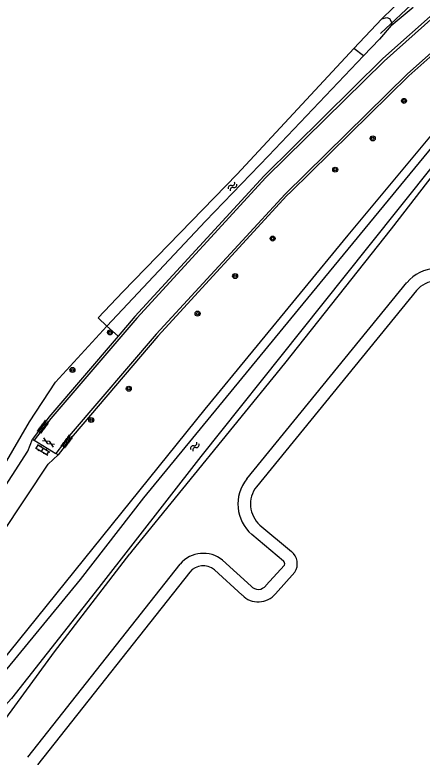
# Model space of a CAD drawing. Extents: x 132994 to 136000, y 393499 to 395512.
# Drawn here: x 134212.8 to 134277.9, y 393834.1 to 393952.7 of the extents above; entities that cross this region are included whole.
import ezdxf

# ---------------------------------------------------------------- set-up
doc = ezdxf.new("R2010")
doc.units = 0
for name, color, linetype in [('gg-knt-bronhoudergrens', 7, 'Continuous'), ('gg-knt-verharding', 7, 'Continuous'), ('gg-kwrk-duiker nz buis', 7, 'Continuous'), ('gt-grn-vlakafsluiter', 7, 'Continuous'), ('gt-symb-boom', 7, 'Continuous'), ('gt-symb-gesloten verharding', 7, 'Continuous'), ('gt-symb-klinker verharding', 7, 'Continuous'), ('gt-symb-overige verharding', 7, 'Continuous'), ('gt-symb-watersymbool', 7, 'Continuous'), ('gx-grn-maaiveld', 7, 'Continuous')]:
    doc.layers.add(name, color=color, linetype=linetype)

# ---------------------------------------------------------------- blocks, each defined once
blk = doc.blocks.new('gt0-BOOM')
at = {"layer": 'gt-symb-boom'}
for radius in [0.4, 0.2]:
    blk.add_circle((0, 0), radius, dxfattribs=at)
blk = doc.blocks.new('gt0-WA')
at = {"layer": 'gt-symb-watersymbool'}
for centre, start, end in [((-0.32, 0.02), 28.0725, 151.9275), ((0.43, 0.42), 208.0725, 331.9275), ((-0.32, -0.43), 28.0725, 151.9275), ((0.43, -0.03), 208.0725, 331.9275)]:
    blk.add_arc(centre, 0.425, start, end, dxfattribs=at)
blk = doc.blocks.new('gt0-KL1')
at = {"layer": 'gt-symb-klinker verharding'}
for p, q in [((-1.15, 0.3), (1.15, 0.3)), ((-1, -0.3), (-1, 0.3)), ((-0.5, 0.3), (-0.5, 0.45)), ((0, -0.3), (0, 0.3)), ((0.5, 0.3), (0.5, 0.45)), ((1, -0.3), (1, 0.3)), ((-1.15, -0.3), (1.15, -0.3)), ((-0.5, -0.45), (-0.5, -0.3)), ((0.5, -0.45), (0.5, -0.3))]:
    blk.add_line(p, q, dxfattribs=at)
blk = doc.blocks.new('gt0-OVH')
at = {"layer": 'gt-symb-overige verharding'}
for points in [[(-0.97, 0.3), (-0.97, 0.31), (-0.96, 0.32), (-0.97, 0.33), (-0.97, 0.34), (-0.98, 0.35), (-0.99, 0.35), (-1, 0.36), (-1.01, 0.35), (-1.02, 0.35), (-1.03, 0.34), (-1.03, 0.33), (-1.04, 0.32), (-1.03, 0.31), (-1.03, 0.3), (-1.02, 0.29), (-1.01, 0.29), (-1, 0.28), (-0.99, 0.29), (-0.98, 0.29)], [(-0.87, 0.11), (-0.87, 0.12), (-0.86, 0.13), (-0.87, 0.14), (-0.87, 0.15), (-0.88, 0.16), (-0.89, 0.16), (-0.9, 0.16), (-0.91, 0.16), (-0.92, 0.16), (-0.93, 0.15), (-0.93, 0.14), (-0.94, 0.13), (-0.93, 0.12), (-0.93, 0.11), (-0.92, 0.1), (-0.91, 0.09), (-0.9, 0.09), (-0.89, 0.09), (-0.88, 0.1)], [(-0.77, 0.3), (-0.77, 0.31), (-0.76, 0.32), (-0.77, 0.33), (-0.77, 0.34), (-0.78, 0.35), (-0.79, 0.35), (-0.8, 0.36), (-0.81, 0.35), (-0.82, 0.35), (-0.83, 0.34), (-0.83, 0.33), (-0.84, 0.32), (-0.83, 0.31), (-0.83, 0.3), (-0.82, 0.29), (-0.81, 0.29), (-0.8, 0.28), (-0.79, 0.29), (-0.78, 0.29)], [(-0.67, 0.11), (-0.67, 0.12), (-0.66, 0.13), (-0.67, 0.14), (-0.67, 0.15), (-0.68, 0.16), (-0.69, 0.16), (-0.7, 0.16), (-0.71, 0.16), (-0.72, 0.16), (-0.73, 0.15), (-0.73, 0.14), (-0.74, 0.13), (-0.73, 0.12), (-0.73, 0.11), (-0.72, 0.1), (-0.71, 0.09), (-0.7, 0.09), (-0.69, 0.09), (-0.68, 0.1)], [(-0.57, 0.3), (-0.57, 0.31), (-0.56, 0.32), (-0.57, 0.33), (-0.57, 0.34), (-0.58, 0.35), (-0.59, 0.35), (-0.6, 0.36), (-0.61, 0.35), (-0.62, 0.35), (-0.63, 0.34), (-0.63, 0.33), (-0.64, 0.32), (-0.63, 0.31), (-0.63, 0.3), (-0.62, 0.29), (-0.61, 0.29), (-0.6, 0.28), (-0.59, 0.29), (-0.58, 0.29)], [(-0.47, 0.11), (-0.47, 0.12), (-0.46, 0.13), (-0.47, 0.14), (-0.47, 0.15), (-0.48, 0.16), (-0.49, 0.16), (-0.5, 0.16), (-0.51, 0.16), (-0.52, 0.16), (-0.53, 0.15), (-0.53, 0.14), (-0.54, 0.13), (-0.53, 0.12), (-0.53, 0.11), (-0.52, 0.1), (-0.51, 0.09), (-0.5, 0.09), (-0.49, 0.09), (-0.48, 0.1)], [(-0.37, 0.3), (-0.37, 0.31), (-0.36, 0.32), (-0.37, 0.33), (-0.37, 0.34), (-0.38, 0.35), (-0.39, 0.35), (-0.4, 0.36), (-0.41, 0.35), (-0.42, 0.35), (-0.43, 0.34), (-0.43, 0.33), (-0.44, 0.32), (-0.43, 0.31), (-0.43, 0.3), (-0.42, 0.29), (-0.41, 0.29), (-0.4, 0.28), (-0.39, 0.29), (-0.38, 0.29)], [(-0.27, 0.11), (-0.27, 0.12), (-0.26, 0.13), (-0.27, 0.14), (-0.27, 0.15), (-0.28, 0.16), (-0.29, 0.16), (-0.3, 0.16), (-0.31, 0.16), (-0.32, 0.16), (-0.33, 0.15), (-0.33, 0.14), (-0.34, 0.13), (-0.33, 0.12), (-0.33, 0.11), (-0.32, 0.1), (-0.31, 0.09), (-0.3, 0.09), (-0.29, 0.09), (-0.28, 0.1)], [(-0.17, 0.3), (-0.17, 0.31), (-0.16, 0.32), (-0.17, 0.33), (-0.17, 0.34), (-0.18, 0.35), (-0.19, 0.35), (-0.2, 0.36), (-0.21, 0.35), (-0.22, 0.35), (-0.23, 0.34), (-0.23, 0.33), (-0.24, 0.32), (-0.23, 0.31), (-0.23, 0.3), (-0.22, 0.29), (-0.21, 0.29), (-0.2, 0.28), (-0.19, 0.29), (-0.18, 0.29)], [(-0.07, 0.11), (-0.07, 0.12), (-0.06, 0.13), (-0.07, 0.14), (-0.07, 0.15), (-0.08, 0.16), (-0.09, 0.16), (-0.1, 0.16), (-0.11, 0.16), (-0.12, 0.16), (-0.13, 0.15), (-0.13, 0.14), (-0.14, 0.13), (-0.13, 0.12), (-0.13, 0.11), (-0.12, 0.1), (-0.11, 0.09), (-0.1, 0.09), (-0.09, 0.09), (-0.08, 0.1)], [(0.03, 0.3), (0.03, 0.31), (0.04, 0.32), (0.03, 0.33), (0.03, 0.34), (0.02, 0.35), (0.01, 0.35), (0, 0.36), (-0.01, 0.35), (-0.02, 0.35), (-0.03, 0.34), (-0.03, 0.33), (-0.04, 0.32), (-0.03, 0.31), (-0.03, 0.3), (-0.02, 0.29), (-0.01, 0.29), (0, 0.28), (0.01, 0.29), (0.02, 0.29)], [(0.13, 0.11), (0.13, 0.12), (0.14, 0.13), (0.13, 0.14), (0.13, 0.15), (0.12, 0.16), (0.11, 0.16), (0.1, 0.16), (0.09, 0.16), (0.08, 0.16), (0.07, 0.15), (0.07, 0.14), (0.06, 0.13), (0.07, 0.12), (0.07, 0.11), (0.08, 0.1), (0.09, 0.09), (0.1, 0.09), (0.11, 0.09), (0.12, 0.1)], [(0.23, 0.3), (0.23, 0.31), (0.24, 0.32), (0.23, 0.33), (0.23, 0.34), (0.22, 0.35), (0.21, 0.35), (0.2, 0.36), (0.19, 0.35), (0.18, 0.35), (0.17, 0.34), (0.17, 0.33), (0.16, 0.32), (0.17, 0.31), (0.17, 0.3), (0.18, 0.29), (0.19, 0.29), (0.2, 0.28), (0.21, 0.29), (0.22, 0.29)], [(0.33, 0.11), (0.33, 0.12), (0.34, 0.13), (0.33, 0.14), (0.33, 0.15), (0.32, 0.16), (0.31, 0.16), (0.3, 0.16), (0.29, 0.16), (0.28, 0.16), (0.27, 0.15), (0.27, 0.14), (0.26, 0.13), (0.27, 0.12), (0.27, 0.11), (0.28, 0.1), (0.29, 0.09), (0.3, 0.09), (0.31, 0.09), (0.32, 0.1)], [(0.43, 0.3), (0.43, 0.31), (0.44, 0.32), (0.43, 0.33), (0.43, 0.34), (0.42, 0.35), (0.41, 0.35), (0.4, 0.36), (0.39, 0.35), (0.38, 0.35), (0.37, 0.34), (0.37, 0.33), (0.36, 0.32), (0.37, 0.31), (0.37, 0.3), (0.38, 0.29), (0.39, 0.29), (0.4, 0.28), (0.41, 0.29), (0.42, 0.29)], [(0.53, 0.11), (0.53, 0.12), (0.54, 0.13), (0.53, 0.14), (0.53, 0.15), (0.52, 0.16), (0.51, 0.16), (0.5, 0.16), (0.49, 0.16), (0.48, 0.16), (0.47, 0.15), (0.47, 0.14), (0.46, 0.13), (0.47, 0.12), (0.47, 0.11), (0.48, 0.1), (0.49, 0.09), (0.5, 0.09), (0.51, 0.09), (0.52, 0.1)], [(0.63, 0.3), (0.63, 0.31), (0.64, 0.32), (0.63, 0.33), (0.63, 0.34), (0.62, 0.35), (0.61, 0.35), (0.6, 0.36), (0.59, 0.35), (0.58, 0.35), (0.57, 0.34), (0.57, 0.33), (0.56, 0.32), (0.57, 0.31), (0.57, 0.3), (0.58, 0.29), (0.59, 0.29), (0.6, 0.28), (0.61, 0.29), (0.62, 0.29)], [(0.73, 0.11), (0.73, 0.12), (0.74, 0.13), (0.73, 0.14), (0.73, 0.15), (0.72, 0.16), (0.71, 0.16), (0.7, 0.16), (0.69, 0.16), (0.68, 0.16), (0.67, 0.15), (0.67, 0.14), (0.66, 0.13), (0.67, 0.12), (0.67, 0.11), (0.68, 0.1), (0.69, 0.09), (0.7, 0.09), (0.71, 0.09), (0.72, 0.1)], [(0.83, 0.3), (0.83, 0.31), (0.84, 0.32), (0.83, 0.33), (0.83, 0.34), (0.82, 0.35), (0.81, 0.35), (0.8, 0.36), (0.79, 0.35), (0.78, 0.35), (0.77, 0.34), (0.77, 0.33), (0.76, 0.32), (0.77, 0.31), (0.77, 0.3), (0.78, 0.29), (0.79, 0.29), (0.8, 0.28), (0.81, 0.29), (0.82, 0.29)], [(0.93, 0.11), (0.93, 0.12), (0.94, 0.13), (0.93, 0.14), (0.93, 0.15), (0.92, 0.16), (0.91, 0.16), (0.9, 0.16), (0.89, 0.16), (0.88, 0.16), (0.87, 0.15), (0.87, 0.14), (0.86, 0.13), (0.87, 0.12), (0.87, 0.11), (0.88, 0.1), (0.89, 0.09), (0.9, 0.09), (0.91, 0.09), (0.92, 0.1)], [(1.03, 0.3), (1.03, 0.31), (1.04, 0.32), (1.03, 0.33), (1.03, 0.34), (1.02, 0.35), (1.01, 0.35), (1, 0.36), (0.99, 0.35), (0.98, 0.35), (0.97, 0.34), (0.97, 0.33), (0.96, 0.32), (0.97, 0.31), (0.97, 0.3), (0.98, 0.29), (0.99, 0.29), (1, 0.28), (1.01, 0.29), (1.02, 0.29)], [(-0.97, -0.14), (-0.97, -0.13), (-0.96, -0.12), (-0.97, -0.11), (-0.97, -0.1), (-0.98, -0.09), (-0.99, -0.09), (-1, -0.08), (-1.01, -0.09), (-1.02, -0.09), (-1.03, -0.1), (-1.03, -0.11), (-1.04, -0.12), (-1.03, -0.13), (-1.03, -0.14), (-1.02, -0.15), (-1.01, -0.15), (-1, -0.16), (-0.99, -0.15), (-0.98, -0.15)], [(-0.87, -0.33), (-0.87, -0.32), (-0.86, -0.31), (-0.87, -0.3), (-0.87, -0.29), (-0.88, -0.28), (-0.89, -0.28), (-0.9, -0.28), (-0.91, -0.28), (-0.92, -0.28), (-0.93, -0.29), (-0.93, -0.3), (-0.94, -0.31), (-0.93, -0.32), (-0.93, -0.33), (-0.92, -0.34), (-0.91, -0.35), (-0.9, -0.35), (-0.89, -0.35), (-0.88, -0.34)], [(-0.77, -0.14), (-0.77, -0.13), (-0.76, -0.12), (-0.77, -0.11), (-0.77, -0.1), (-0.78, -0.09), (-0.79, -0.09), (-0.8, -0.08), (-0.81, -0.09), (-0.82, -0.09), (-0.83, -0.1), (-0.83, -0.11), (-0.84, -0.12), (-0.83, -0.13), (-0.83, -0.14), (-0.82, -0.15), (-0.81, -0.15), (-0.8, -0.16), (-0.79, -0.15), (-0.78, -0.15)], [(-0.67, -0.33), (-0.67, -0.32), (-0.66, -0.31), (-0.67, -0.3), (-0.67, -0.29), (-0.68, -0.28), (-0.69, -0.28), (-0.7, -0.28), (-0.71, -0.28), (-0.72, -0.28), (-0.73, -0.29), (-0.73, -0.3), (-0.74, -0.31), (-0.73, -0.32), (-0.73, -0.33), (-0.72, -0.34), (-0.71, -0.35), (-0.7, -0.35), (-0.69, -0.35), (-0.68, -0.34)], [(-0.57, -0.14), (-0.57, -0.13), (-0.56, -0.12), (-0.57, -0.11), (-0.57, -0.1), (-0.58, -0.09), (-0.59, -0.09), (-0.6, -0.08), (-0.61, -0.09), (-0.62, -0.09), (-0.63, -0.1), (-0.63, -0.11), (-0.64, -0.12), (-0.63, -0.13), (-0.63, -0.14), (-0.62, -0.15), (-0.61, -0.15), (-0.6, -0.16), (-0.59, -0.15), (-0.58, -0.15)], [(-0.47, -0.33), (-0.47, -0.32), (-0.46, -0.31), (-0.47, -0.3), (-0.47, -0.29), (-0.48, -0.28), (-0.49, -0.28), (-0.5, -0.28), (-0.51, -0.28), (-0.52, -0.28), (-0.53, -0.29), (-0.53, -0.3), (-0.54, -0.31), (-0.53, -0.32), (-0.53, -0.33), (-0.52, -0.34), (-0.51, -0.35), (-0.5, -0.35), (-0.49, -0.35), (-0.48, -0.34)], [(-0.37, -0.14), (-0.37, -0.13), (-0.36, -0.12), (-0.37, -0.11), (-0.37, -0.1), (-0.38, -0.09), (-0.39, -0.09), (-0.4, -0.08), (-0.41, -0.09), (-0.42, -0.09), (-0.43, -0.1), (-0.43, -0.11), (-0.44, -0.12), (-0.43, -0.13), (-0.43, -0.14), (-0.42, -0.15), (-0.41, -0.15), (-0.4, -0.16), (-0.39, -0.15), (-0.38, -0.15)], [(-0.27, -0.33), (-0.27, -0.32), (-0.26, -0.31), (-0.27, -0.3), (-0.27, -0.29), (-0.28, -0.28), (-0.29, -0.28), (-0.3, -0.28), (-0.31, -0.28), (-0.32, -0.28), (-0.33, -0.29), (-0.33, -0.3), (-0.34, -0.31), (-0.33, -0.32), (-0.33, -0.33), (-0.32, -0.34), (-0.31, -0.35), (-0.3, -0.35), (-0.29, -0.35), (-0.28, -0.34)], [(-0.17, -0.14), (-0.17, -0.13), (-0.16, -0.12), (-0.17, -0.11), (-0.17, -0.1), (-0.18, -0.09), (-0.19, -0.09), (-0.2, -0.08), (-0.21, -0.09), (-0.22, -0.09), (-0.23, -0.1), (-0.23, -0.11), (-0.24, -0.12), (-0.23, -0.13), (-0.23, -0.14), (-0.22, -0.15), (-0.21, -0.15), (-0.2, -0.16), (-0.19, -0.15), (-0.18, -0.15)], [(-0.07, -0.33), (-0.07, -0.32), (-0.06, -0.31), (-0.07, -0.3), (-0.07, -0.29), (-0.08, -0.28), (-0.09, -0.28), (-0.1, -0.28), (-0.11, -0.28), (-0.12, -0.28), (-0.13, -0.29), (-0.13, -0.3), (-0.14, -0.31), (-0.13, -0.32), (-0.13, -0.33), (-0.12, -0.34), (-0.11, -0.35), (-0.1, -0.35), (-0.09, -0.35), (-0.08, -0.34)], [(0.03, -0.14), (0.03, -0.13), (0.04, -0.12), (0.03, -0.11), (0.03, -0.1), (0.02, -0.09), (0.01, -0.09), (0, -0.08), (-0.01, -0.09), (-0.02, -0.09), (-0.03, -0.1), (-0.03, -0.11), (-0.04, -0.12), (-0.03, -0.13), (-0.03, -0.14), (-0.02, -0.15), (-0.01, -0.15), (0, -0.16), (0.01, -0.15), (0.02, -0.15)], [(0.13, -0.33), (0.13, -0.32), (0.14, -0.31), (0.13, -0.3), (0.13, -0.29), (0.12, -0.28), (0.11, -0.28), (0.1, -0.28), (0.09, -0.28), (0.08, -0.28), (0.07, -0.29), (0.07, -0.3), (0.06, -0.31), (0.07, -0.32), (0.07, -0.33), (0.08, -0.34), (0.09, -0.35), (0.1, -0.35), (0.11, -0.35), (0.12, -0.34)], [(0.23, -0.14), (0.23, -0.13), (0.24, -0.12), (0.23, -0.11), (0.23, -0.1), (0.22, -0.09), (0.21, -0.09), (0.2, -0.08), (0.19, -0.09), (0.18, -0.09), (0.17, -0.1), (0.17, -0.11), (0.16, -0.12), (0.17, -0.13), (0.17, -0.14), (0.18, -0.15), (0.19, -0.15), (0.2, -0.16), (0.21, -0.15), (0.22, -0.15)], [(0.33, -0.33), (0.33, -0.32), (0.34, -0.31), (0.33, -0.3), (0.33, -0.29), (0.32, -0.28), (0.31, -0.28), (0.3, -0.28), (0.29, -0.28), (0.28, -0.28), (0.27, -0.29), (0.27, -0.3), (0.26, -0.31), (0.27, -0.32), (0.27, -0.33), (0.28, -0.34), (0.29, -0.35), (0.3, -0.35), (0.31, -0.35), (0.32, -0.34)], [(0.43, -0.14), (0.43, -0.13), (0.44, -0.12), (0.43, -0.11), (0.43, -0.1), (0.42, -0.09), (0.41, -0.09), (0.4, -0.08), (0.39, -0.09), (0.38, -0.09), (0.37, -0.1), (0.37, -0.11), (0.36, -0.12), (0.37, -0.13), (0.37, -0.14), (0.38, -0.15), (0.39, -0.15), (0.4, -0.16), (0.41, -0.15), (0.42, -0.15)], [(0.53, -0.33), (0.53, -0.32), (0.54, -0.31), (0.53, -0.3), (0.53, -0.29), (0.52, -0.28), (0.51, -0.28), (0.5, -0.28), (0.49, -0.28), (0.48, -0.28), (0.47, -0.29), (0.47, -0.3), (0.46, -0.31), (0.47, -0.32), (0.47, -0.33), (0.48, -0.34), (0.49, -0.35), (0.5, -0.35), (0.51, -0.35), (0.52, -0.34)], [(0.63, -0.14), (0.63, -0.13), (0.64, -0.12), (0.63, -0.11), (0.63, -0.1), (0.62, -0.09), (0.61, -0.09), (0.6, -0.08), (0.59, -0.09), (0.58, -0.09), (0.57, -0.1), (0.57, -0.11), (0.56, -0.12), (0.57, -0.13), (0.57, -0.14), (0.58, -0.15), (0.59, -0.15), (0.6, -0.16), (0.61, -0.15), (0.62, -0.15)], [(0.73, -0.33), (0.73, -0.32), (0.74, -0.31), (0.73, -0.3), (0.73, -0.29), (0.72, -0.28), (0.71, -0.28), (0.7, -0.28), (0.69, -0.28), (0.68, -0.28), (0.67, -0.29), (0.67, -0.3), (0.66, -0.31), (0.67, -0.32), (0.67, -0.33), (0.68, -0.34), (0.69, -0.35), (0.7, -0.35), (0.71, -0.35), (0.72, -0.34)], [(0.83, -0.14), (0.83, -0.13), (0.84, -0.12), (0.83, -0.11), (0.83, -0.1), (0.82, -0.09), (0.81, -0.09), (0.8, -0.08), (0.79, -0.09), (0.78, -0.09), (0.77, -0.1), (0.77, -0.11), (0.76, -0.12), (0.77, -0.13), (0.77, -0.14), (0.78, -0.15), (0.79, -0.15), (0.8, -0.16), (0.81, -0.15), (0.82, -0.15)], [(0.93, -0.33), (0.93, -0.32), (0.94, -0.31), (0.93, -0.3), (0.93, -0.29), (0.92, -0.28), (0.91, -0.28), (0.9, -0.28), (0.89, -0.28), (0.88, -0.28), (0.87, -0.29), (0.87, -0.3), (0.86, -0.31), (0.87, -0.32), (0.87, -0.33), (0.88, -0.34), (0.89, -0.35), (0.9, -0.35), (0.91, -0.35), (0.92, -0.34)], [(1.03, -0.14), (1.03, -0.13), (1.04, -0.12), (1.03, -0.11), (1.03, -0.1), (1.02, -0.09), (1.01, -0.09), (1, -0.08), (0.99, -0.09), (0.98, -0.09), (0.97, -0.1), (0.97, -0.11), (0.96, -0.12), (0.97, -0.13), (0.97, -0.14), (0.98, -0.15), (0.99, -0.15), (1, -0.16), (1.01, -0.15), (1.02, -0.15)]]:
    blk.add_lwpolyline(points, close=True, dxfattribs=at)
blk = doc.blocks.new('gt0-GESVH1')
at = {"layer": 'gt-symb-gesloten verharding'}
for p, q in [((-0.99, -0.26), (0.01, 0.24)), ((0.01, -0.26), (-0.99, 0.24)), ((0.01, 0.24), (1.01, -0.26)), ((1.01, 0.24), (0.01, -0.26))]:
    blk.add_line(p, q, dxfattribs=at)

msp = doc.modelspace()

# ---------------------------------------------------------------- linework, layer by layer
at = {"layer": 'gg-knt-bronhoudergrens'}
msp.add_line((134272.95, 393951.02), (134276.48, 393953.98), dxfattribs=at)
at = {"layer": 'gg-knt-verharding'}
for p, q in [((134215.6, 393884.94), (134215.89, 393884.79)), ((134215.89, 393884.79), (134219.34, 393882.64)), ((134219.73, 393882.45), (134219.34, 393882.64))]:
    msp.add_line(p, q, dxfattribs=at)
for points in [[(134341.94, 394049.17), (134341.65, 394048.33), (134331.67, 394023.19), (134323.29, 394002.95), (134318.73, 393993.79), (134313.98, 393985.77), (134308.5, 393978.99), (134298.74, 393969.56), (134286.7, 393958.64), (134271.82, 393945.35), (134252.93, 393926.77), (134232.29, 393904.25), (134218.52, 393888.25), (134215.89, 393884.79)], [(134345.87, 394047.64), (134345.45, 394046.78), (134335.38, 394021.65), (134326.94, 394001.31), (134322.29, 393991.9), (134317.3, 393983.53), (134311.39, 393976.24), (134301.47, 393966.59), (134289.3, 393955.56), (134275.57, 393943.31), (134255.98, 393924.07), (134235.36, 393901.7), (134221.81, 393885.83), (134219.34, 393882.64)], [(134280.63, 393953.76), (134271.59, 393945.74), (134252.62, 393927.02), (134231.99, 393904.52), (134229.31, 393901.41)], [(134229.31, 393901.41), (134218.21, 393888.48), (134215.6, 393884.94)], [(134209.79, 393875.23), (134214.87, 393883.03), (134215.6, 393884.94)], [(134210.77, 393869.86), (134218.13, 393880.97), (134219.73, 393882.45)]]:
    msp.add_lwpolyline(points, dxfattribs=at)
at = {"layer": 'gg-kwrk-duiker nz buis'}
msp.add_line((134276.95, 393955.08), (134271.24, 393949.74), dxfattribs=at)
at = {"layer": 'gt-grn-vlakafsluiter'}
msp.add_line((134229.31, 393901.41), (134227.47, 393903.01), dxfattribs=at)
at = {"layer": 'gx-grn-maaiveld'}
for p, q in [((134275.24, 393955.8), (134271.43, 393952.11)), ((134267, 393947.35), (134271.43, 393952.11)), ((134268.51, 393946.17), (134267, 393947.35)), ((134249.85, 393878.6), (134275.47, 393909.99)), ((134277.01, 393908.7), (134251.41, 393877.34)), ((134227.47, 393903.01), (134226.09, 393904.3)), ((134251.97, 393871.21), (134257.01, 393867.01)), ((134255.73, 393865.47), (134250.67, 393869.69)), ((134231.41, 393866.97), (134231.16, 393866.62)), ((134214.85, 393834.13), (134239.2, 393864.98)), ((134245.99, 393865.58), (134250.55, 393861.43)), ((134252.91, 393861.53), (134255.9, 393864.82)), ((134240.75, 393863.71), (134216.42, 393832.88)), ((134249.15, 393859.99), (134244.68, 393864.06)), ((134257.55, 393863.66), (134254.43, 393860.22))]:
    msp.add_line(p, q, dxfattribs=at)
for points in [[(134271.43, 393952.11), (134272.24, 393952.33), (134272.7, 393952.14), (134273.03, 393951.49), (134272.95, 393951.02)], [(134284.86, 393951.1), (134275.76, 393943.02), (134256.89, 393924.46)], [(134272.95, 393951.02), (134271.08, 393948.86), (134268.51, 393946.17)], [(134267, 393947.35), (134248.31, 393927.27), (134230.03, 393908.47), (134226.09, 393904.3)], [(134268.51, 393946.17), (134253.34, 393930.23), (134243.26, 393919.78), (134227.47, 393903.01)], [(134144.84, 393777.66), (134146.68, 393779.11), (134184.17, 393817.27), (134197.77, 393833.71), (134202.93, 393839.82), (134243.2, 393889.71), (134266.07, 393917.56), (134288.2, 393944.05)], [(134288.96, 393943.1), (134283.1, 393936.09), (134258.09, 393905.65), (134233.35, 393875.58), (134223.22, 393862.53), (134210.21, 393846.73), (134207.15, 393842.63), (134200.43, 393833.33), (134189.41, 393820.03), (134182.78, 393812.51), (134174.68, 393804.75), (134157.4, 393787.57), (134147.49, 393777.39), (134146.49, 393776.15)], [(134290.12, 393941.63), (134288.79, 393940.1), (134279.91, 393929.05), (134269.15, 393915.55), (134258.68, 393902.43), (134242.52, 393882.19), (134226.19, 393861.22), (134212.25, 393843.49), (134207.27, 393838.08), (134196.97, 393825.88), (134187.54, 393814.18), (134172.68, 393798.5), (134153.25, 393778.29), (134149.58, 393774.2)], [(134290.44, 393941.24), (134289.48, 393939.89), (134272.96, 393918.54), (134255.9, 393897.01), (134231.41, 393866.97)], [(134256.89, 393924.46), (134256.29, 393923.87), (134235.63, 393901.39), (134222.11, 393885.55), (134219.73, 393882.45)], [(134181.5, 393835.86), (134182.9, 393834.5), (134189.41, 393844.89), (134198.37, 393859.41), (134207.43, 393874.58), (134215.11, 393887.7), (134219.29, 393894.02), (134227.47, 393903.01)], [(134153.38, 393776.56), (134167.51, 393791.24), (134185.74, 393809.69), (134194.39, 393818.97), (134202.55, 393828.32), (134207.83, 393835.56), (134219.15, 393850.95), (134231.16, 393866.62)]]:
    msp.add_lwpolyline(points, dxfattribs=at)
for centre, radius, start, end in [((134280.34, 393905.85), 6.38, 46.5157, 139.6568), ((134280.34, 393905.85), 4.38, 46.6178, 139.4163), ((134254.92, 393874.57), 6.47, 141.5174, 228.955), ((134254.92, 393874.57), 4.47, 141.6722, 228.6947), ((134255.35, 393865.02), 2.59, 328.4065, 50.1121), ((134242.9, 393861.84), 4.85, 50.4877, 139.6209), ((134242.9, 393861.84), 2.85, 51.326, 138.984), ((134255.35, 393865.02), 0.589, 340.2712, 50.0301), ((134251.69, 393862.52), 1.58, 223.4816, 321.1112), ((134251.69, 393862.52), 3.58, 224.9133, 319.9752)]:
    msp.add_arc(centre, radius, start, end, dxfattribs=at)

# ---------------------------------------------------------------- block references
at = {"layer": 'gt-symb-boom'}
for p in [(134275, 393939), (134270, 393933), (134264, 393928), (134254, 393917), (134248, 393911), (134242, 393905), (134228, 393902), (134222, 393896), (134231, 393893), (134225, 393888)]:
    msp.add_blockref('gt0-BOOM', p, dxfattribs=at)
at = {"layer": 'gt-symb-gesloten verharding', "rotation": -31.464873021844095}
msp.add_blockref('gt0-GESVH1', (134218.16, 393884.43), dxfattribs=at)
at = {"layer": 'gt-symb-klinker verharding', "rotation": -31.464873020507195}
msp.add_blockref('gt0-KL1', (134217.22, 393883.22), dxfattribs=at)
at = {"layer": 'gt-symb-overige verharding'}
for p, rotation in [((134217.28, 393886.88), 52.92387968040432), ((134221.1, 393884.53), 52.92387968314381)]:
    msp.add_blockref('gt0-OVH', p, dxfattribs=dict(at, rotation=rotation))
at = {"layer": 'gt-symb-watersymbool'}
for p, rotation in [((134247.53, 393925.27), 46.539402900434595), ((134241.52, 393883.71), 51.25072308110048)]:
    msp.add_blockref('gt0-WA', p, dxfattribs=dict(at, rotation=rotation))

doc.saveas('drawing.dxf')
